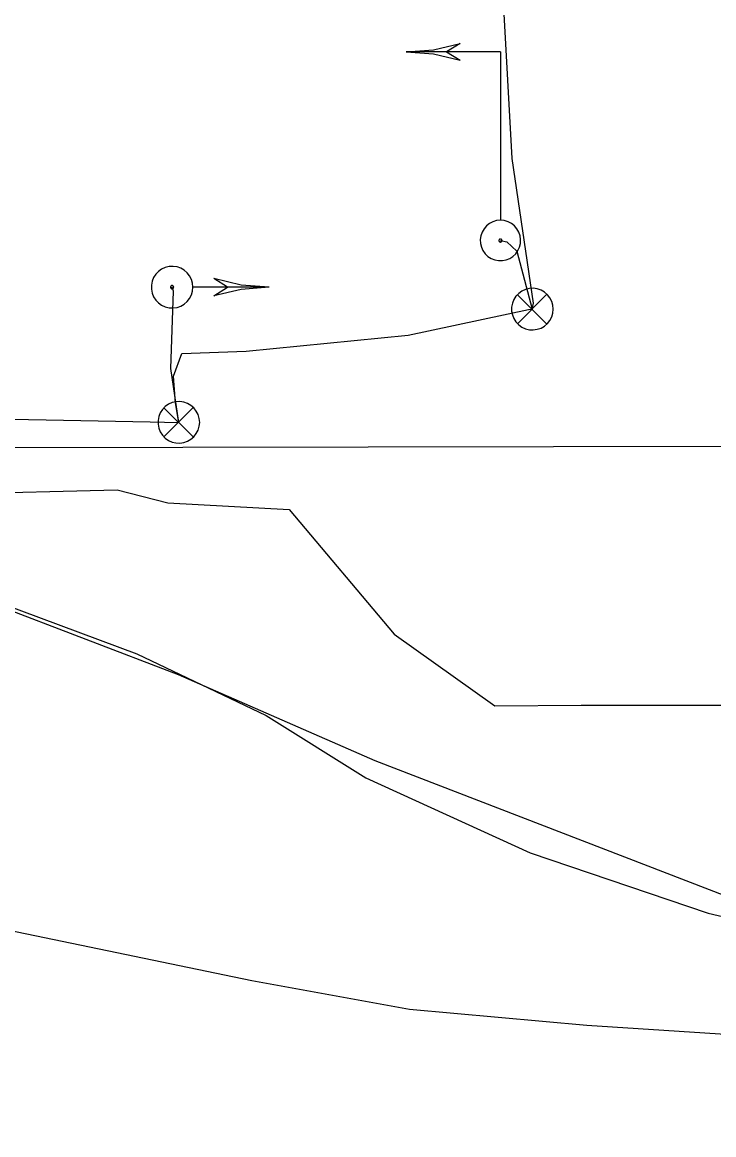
# Model space of a CAD drawing. Extents: x 600849 to 606371, y 330010 to 403088.
# Drawn here: x 603033.8 to 603143.3, y 402083.8 to 402260.1 of the extents above; entities that cross this region are included whole.
import ezdxf

# ---------------------------------------------------------------- set-up
doc = ezdxf.new("R2010")
doc.units = 0
for name, color, linetype in [('E_SIG', 7, 'Continuous'), ('E_SIG_Conduit', 7, 'Continuous'), ('E_UTL_E_UG', 7, 'Continuous'), ('E_UTL_FO_UG_WINDSTREAM', 7, 'Continuous'), ('E_UTL_G_UG', 7, 'Continuous'), ('E_UTL_T_UG', 7, 'Continuous'), ('E_UTL_W_UG', 7, 'Continuous')]:
    doc.layers.add(name, color=color, linetype=linetype)

msp = doc.modelspace()

# ---------------------------------------------------------------- linework, layer by layer
at = {"layer": 'E_SIG'}
for points in [[(603094.56, 402255.43), (603098.88, 402255.76), (603103.1, 402256.76)], [(603094.56, 402255.43), (603098.88, 402255.09), (603103.1, 402254.09)], [(603109.5, 402255.42), (603094.56, 402255.42)], [(603103.1, 402256.76), (603100.96, 402255.42)], [(603100.96, 402255.42), (603103.1, 402254.09)], [(603109.5, 402255.42), (603109.5, 402228.79)], [(603109.5, 402247.95), (603109.5, 402247.95)], [(603109.5, 402228.73), (603108.9, 402228.68), (603108.31, 402228.5), (603107.77, 402228.23), (603107.29, 402227.85), (603106.9, 402227.39), (603106.59, 402226.86), (603106.39, 402226.29), (603106.31, 402225.68), (603106.33, 402225.08), (603106.48, 402224.48), (603106.73, 402223.93), (603107.08, 402223.43), (603107.52, 402223.01), (603108.04, 402222.68), (603108.6, 402222.46), (603109.2, 402222.34), (603109.81, 402222.34), (603110.41, 402222.46), (603110.97, 402222.68), (603111.48, 402223.01), (603111.93, 402223.43), (603112.28, 402223.93), (603112.53, 402224.48), (603112.68, 402225.08), (603112.7, 402225.68), (603112.62, 402226.29), (603112.42, 402226.86), (603112.11, 402227.39), (603111.72, 402227.85), (603111.24, 402228.23), (603110.7, 402228.5), (603110.11, 402228.68), (603109.5, 402228.73)], [(603109.5, 402225.78), (603109.46, 402225.77), (603109.41, 402225.76), (603109.37, 402225.74), (603109.34, 402225.71), (603109.31, 402225.67), (603109.28, 402225.63), (603109.27, 402225.59), (603109.26, 402225.54), (603109.26, 402225.5), (603109.27, 402225.45), (603109.29, 402225.41), (603109.32, 402225.37), (603109.35, 402225.34), (603109.39, 402225.31), (603109.44, 402225.3), (603109.48, 402225.29), (603109.53, 402225.29), (603109.57, 402225.3), (603109.62, 402225.31), (603109.66, 402225.34), (603109.69, 402225.37), (603109.72, 402225.41), (603109.74, 402225.45), (603109.75, 402225.5), (603109.75, 402225.54), (603109.74, 402225.59), (603109.73, 402225.63), (603109.7, 402225.67), (603109.67, 402225.71), (603109.64, 402225.74), (603109.6, 402225.76), (603109.55, 402225.77), (603109.5, 402225.78)], [(603060.79, 402218.14), (603060.73, 402218.76), (603060.56, 402219.36), (603060.27, 402219.92), (603059.88, 402220.41), (603059.41, 402220.82), (603058.87, 402221.14), (603058.27, 402221.34), (603057.65, 402221.43), (603057.02, 402221.4), (603056.41, 402221.26), (603055.84, 402220.99), (603055.33, 402220.63), (603054.9, 402220.18), (603054.56, 402219.65), (603054.33, 402219.07), (603054.21, 402218.45), (603054.21, 402217.82), (603054.33, 402217.21), (603054.56, 402216.62), (603054.9, 402216.1), (603055.33, 402215.64), (603055.84, 402215.28), (603056.41, 402215.02), (603057.02, 402214.87), (603057.65, 402214.84), (603058.27, 402214.93), (603058.87, 402215.13), (603059.41, 402215.45), (603059.88, 402215.86), (603060.27, 402216.35), (603060.56, 402216.91), (603060.73, 402217.51), (603060.79, 402218.14)], [(603057.75, 402218.14), (603057.74, 402218.18), (603057.73, 402218.23), (603057.71, 402218.27), (603057.68, 402218.31), (603057.64, 402218.34), (603057.6, 402218.37), (603057.55, 402218.38), (603057.51, 402218.39), (603057.46, 402218.39), (603057.41, 402218.38), (603057.37, 402218.36), (603057.33, 402218.33), (603057.3, 402218.29), (603057.27, 402218.25), (603057.25, 402218.21), (603057.24, 402218.16), (603057.24, 402218.11), (603057.25, 402218.07), (603057.27, 402218.02), (603057.3, 402217.98), (603057.33, 402217.95), (603057.37, 402217.92), (603057.41, 402217.9), (603057.46, 402217.89), (603057.51, 402217.88), (603057.55, 402217.89), (603057.6, 402217.91), (603057.64, 402217.93), (603057.68, 402217.96), (603057.71, 402218), (603057.73, 402218.04), (603057.74, 402218.09), (603057.75, 402218.14)], [(603072.89, 402218.14), (603068.44, 402218.48), (603064.09, 402219.51)], [(603066.29, 402218.14), (603064.09, 402219.51)], [(603072.89, 402218.14), (603060.85, 402218.14)], [(603072.89, 402218.14), (603068.44, 402217.79), (603064.09, 402216.76)], [(603064.09, 402216.76), (603066.29, 402218.14)], [(603117.85, 402214.66), (603117.8, 402215.29), (603117.62, 402215.89), (603117.33, 402216.45), (603116.94, 402216.94), (603116.47, 402217.35), (603115.93, 402217.67), (603115.33, 402217.87), (603114.71, 402217.96), (603114.09, 402217.93), (603113.48, 402217.78), (603112.9, 402217.52), (603112.39, 402217.16), (603111.96, 402216.7), (603111.62, 402216.18), (603111.39, 402215.59), (603111.27, 402214.98), (603111.27, 402214.35), (603111.39, 402213.74), (603111.62, 402213.15), (603111.96, 402212.62), (603112.39, 402212.17), (603112.9, 402211.81), (603113.48, 402211.55), (603114.09, 402211.4), (603114.71, 402211.37), (603115.33, 402211.46), (603115.93, 402211.66), (603116.47, 402211.98), (603116.94, 402212.39), (603117.33, 402212.88), (603117.62, 402213.44), (603117.8, 402214.04), (603117.85, 402214.66)], [(603116.82, 402217), (603112.21, 402212.34)], [(603112.21, 402216.95), (603116.86, 402212.3)], [(603061.86, 402196.72), (603061.8, 402197.35), (603061.62, 402197.95), (603061.33, 402198.5), (603060.95, 402199), (603060.47, 402199.41), (603059.93, 402199.72), (603059.33, 402199.93), (603058.71, 402200.02), (603058.09, 402199.99), (603057.48, 402199.84), (603056.91, 402199.58), (603056.4, 402199.21), (603055.96, 402198.76), (603055.62, 402198.23), (603055.39, 402197.65), (603055.27, 402197.03), (603055.27, 402196.41), (603055.39, 402195.79), (603055.62, 402195.21), (603055.96, 402194.68), (603056.4, 402194.23), (603056.91, 402193.86), (603057.48, 402193.6), (603058.09, 402193.45), (603058.71, 402193.42), (603059.33, 402193.51), (603059.93, 402193.72), (603060.47, 402194.03), (603060.95, 402194.44), (603061.33, 402194.94), (603061.62, 402195.49), (603061.8, 402196.1), (603061.86, 402196.72)], [(603060.82, 402199.06), (603056.21, 402194.4)], [(603056.21, 402199.01), (603060.86, 402194.36)]]:
    msp.add_lwpolyline(points, dxfattribs=at)
at = {"layer": 'E_SIG_Conduit'}
for points in [[(603114.55, 402214.66), (603114.76, 402215.59), (603111.37, 402238.51), (603109.31, 402275.81), (603101.31, 402274.36), (603100.45, 402274.14)], [(603109.51, 402225.53), (603110.52, 402225.31), (603112.11, 402223.82), (603114.55, 402214.66)], [(603058.56, 402196.72), (603057.28, 402205.26), (603057.71, 402217.52), (603057.49, 402218.14)], [(603059.05, 402207.64), (603069.23, 402207.98), (603094.88, 402210.52), (603113.94, 402214.59), (603114.55, 402214.66)], [(602964.63, 402199.71), (602973.38, 402193.41), (602975.89, 402193.99), (603018.23, 402197.47), (603054.04, 402196.79), (603058.56, 402196.72), (603058.02, 402199.83), (603057.69, 402204.01), (603059.05, 402207.64)]]:
    msp.add_lwpolyline(points, dxfattribs=at)
at = {"layer": 'E_UTL_E_UG'}
msp.add_lwpolyline([(602987.72, 402183.96), (603051.9, 402160.03), (603072.4, 402150.24), (603088.18, 402140.37), (603114.23, 402128.5), (603142.39, 402118.95), (603156.68, 402115.64), (603232.62, 402112.33), (603374, 402111.52)], dxfattribs=at)
at = {"layer": 'E_UTL_FO_UG_WINDSTREAM'}
msp.add_lwpolyline([(602710, 402212.1), (602879.31, 402213.67), (602882.77, 402213.76), (602905.91, 402213.1), (602929.73, 402207.21), (602951.71, 402192.06), (602976.14, 402164.03), (602986.63, 402141.19), (602991.57, 402130.81), (603006.63, 402122.51), (603018.62, 402118.96), (603070.14, 402108.27), (603095.11, 402103.71), (603123.19, 402101.18), (603211.79, 402095.42), (603415.99, 402083.83)], dxfattribs=at)
at = {"layer": 'E_UTL_G_UG'}
msp.add_lwpolyline([(602912.11, 402211.55), (602933.36, 402212.21), (602942.62, 402208.91), (602943.35, 402208.69), (602955.69, 402196.59), (602965.93, 402184.07), (602966.91, 402183.12), (602968.66, 402182.7), (602988.22, 402183.34), (603023.13, 402185.38), (603048.81, 402186.04), (603056.8, 402183.99), (603076.02, 402182.89), (603092.68, 402163.13), (603108.62, 402151.81), (603122.27, 402151.9), (603158.19, 402151.9), (603195.02, 402154.02), (603236.41, 402156.23), (603374.77, 402153.39)], dxfattribs=at)
at = {"layer": 'E_UTL_T_UG'}
msp.add_lwpolyline([(602985.26, 402184.75), (603058.46, 402156.74), (603089.59, 402143.13), (603145.57, 402121.52), (603213.03, 402114.57), (603392.06, 402107.34)], dxfattribs=at)
at = {"layer": 'E_UTL_W_UG'}
msp.add_line((602998.75, 402192.66), (603506.85, 402193.55), dxfattribs=at)

doc.saveas('drawing.dxf')
